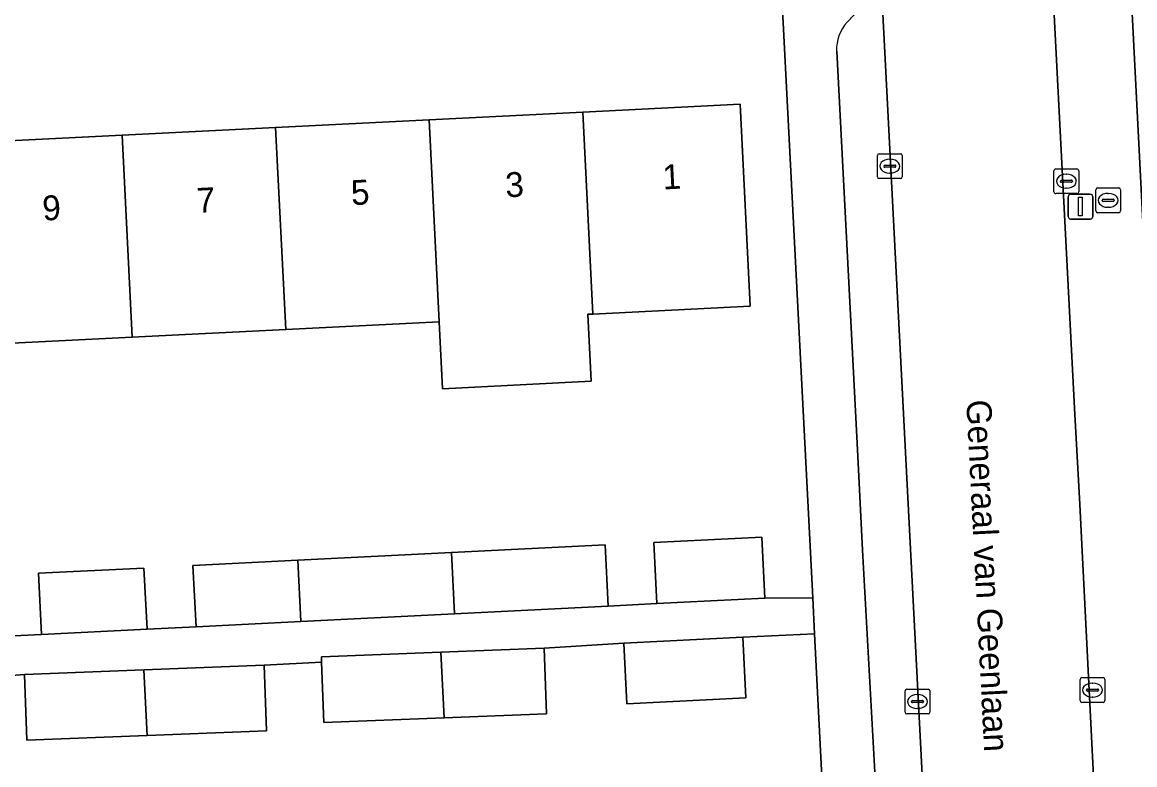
# Model space of a CAD drawing. Extents: x 161084 to 161928, y 385354 to 386522.
# Drawn here: x 161370.93 to 161415.72, y 385942.38 to 385972.29 of the extents above; entities that cross this region are included whole.
import ezdxf

# ---------------------------------------------------------------- set-up
doc = ezdxf.new("R2010")
doc.units = 0
for name, color, linetype in [('IMGEO_Brandkraan', 7, 'Continuous'), ('IMGEO_Erf', 7, 'Continuous'), ('IMGEO_Kolk', 7, 'Continuous'), ('IMGEO_Lichtmast', 7, 'Continuous'), ('IMGEO_Openbare_ruimte_label', 7, 'Continuous'), ('IMGEO_Pand', 7, 'Continuous'), ('IMGEO_Pand_nummerreeks', 7, 'Continuous'), ('IMGEO_Parkeervlak_open', 7, 'Continuous'), ('IMGEO_Rijbaan_lokaal_open', 7, 'Continuous'), ('IMGEO_Voetpad_open', 7, 'Continuous')]:
    doc.layers.add(name, color=color, linetype=linetype)

msp = doc.modelspace()

# ---------------------------------------------------------------- linework, layer by layer
at = {"layer": 'IMGEO_Brandkraan'}
for p, q in [((161414.149, 385964.684), (161414.149, 385965.536)), ((161414.224, 385965.61), (161415.076, 385965.61)), ((161414.637, 385965.39), (161414.662, 385965.39)), ((161415.15, 385965.536), (161415.15, 385964.684)), ((161414.408, 385965.104), (161414.408, 385965.116)), ((161414.846, 385965.067), (161414.448, 385965.067)), ((161414.451, 385965.153), (161414.849, 385965.153)), ((161414.66, 385964.83), (161414.635, 385964.83)), ((161414.892, 385965.116), (161414.892, 385965.104)), ((161415.076, 385964.61), (161414.224, 385964.61))]:
    msp.add_line(p, q, dxfattribs=at)
for points in [[(161414.149, 385964.684), (161414.149, 385965.536)], [(161414.224, 385965.61), (161415.076, 385965.61)], [(161415.15, 385965.536), (161415.15, 385964.684)], [(161415.076, 385964.61), (161414.224, 385964.61)]]:
    msp.add_lwpolyline(points, dxfattribs=at)
for centre, radius, start, end in [((161414.226, 385965.534), 0.0765, 91.552, 178.448), ((161414.226, 385965.534), 0.0765, 91.552, 178.448), ((161415.074, 385965.534), 0.0765, 1.552, 88.448), ((161415.074, 385965.534), 0.0765, 1.552, 88.448), ((161414.448, 385965.113), 0.0403, 85.8775, 175.7526), ((161414.445, 385965.103), 0.0366, 178.938, 274.7102), ((161414.849, 385965.11), 0.043, 264.8664, 352.4533), ((161414.853, 385965.115), 0.0386, 1.7309, 96.639), ((161414.226, 385964.686), 0.0765, 181.552, 268.448), ((161414.226, 385964.686), 0.0765, 181.552, 268.448), ((161415.074, 385964.686), 0.0765, 271.552, 358.448), ((161415.074, 385964.686), 0.0765, 271.552, 358.448)]:
    msp.add_arc(centre, radius, start, end, dxfattribs=at)
for centre, major_axis, ratio, start_param, end_param in [((161414.636, 385965.11), (-0.387, 0.002), 0.722429, 4.712389, 7.853982), ((161414.661, 385965.11), (-0.39, 0.002), 0.717154, 1.570796, 4.712389)]:
    msp.add_ellipse(centre, major_axis=major_axis, ratio=ratio, start_param=start_param, end_param=end_param, dxfattribs=at)
at = {"layer": 'IMGEO_Erf'}
for points in [[(161419.545, 385995.212), (161414.479, 385994.976), (161418.37, 385918.809)], [(161369.764, 385947.527), (161371.701, 385947.624), (161371.577, 385950.087), (161375.83, 385950.3), (161375.954, 385947.838), (161377.925, 385947.937), (161377.801, 385950.399), (161382.019, 385950.611), (161388.208, 385950.922), (161394.397, 385951.233), (161394.521, 385948.77), (161396.481, 385948.869), (161396.358, 385951.332), (161400.705, 385951.55), (161400.828, 385949.087), (161402.755, 385949.101), (161401.475, 385974.097)], [(161368.765, 385967.427), (161374.947, 385967.737), (161381.129, 385968.048), (161387.311, 385968.358), (161393.493, 385968.669), (161399.832, 385968.987), (161400.241, 385960.848), (161393.902, 385960.53), (161393.697, 385960.52), (161393.832, 385957.821), (161387.855, 385957.521), (161387.72, 385960.219), (161381.538, 385959.909), (161375.356, 385959.598), (161369.174, 385959.288)], [(161402.829, 385947.649), (161399.939, 385947.519), (161400.062, 385945.069), (161395.269, 385944.829), (161395.145, 385947.279), (161391.935, 385947.066), (161392.036, 385944.422), (161387.92, 385944.265), (161383.073, 385944.08), (161382.98, 385946.512), (161380.665, 385946.383), (161380.766, 385943.739), (161375.961, 385943.556), (161371.114, 385943.371), (161371.013, 385946.014), (161368.009, 385945.788)], [(161403.954, 385925.672), (161402.829, 385947.649)]]:
    msp.add_lwpolyline(points, dxfattribs=at)
at = {"layer": 'IMGEO_Kolk'}
for p, q in [((161405.358, 385966.061), (161405.358, 385966.913)), ((161405.433, 385966.987), (161406.285, 385966.987)), ((161405.846, 385966.767), (161405.871, 385966.767)), ((161406.359, 385966.913), (161406.359, 385966.061)), ((161405.617, 385966.481), (161405.617, 385966.493)), ((161406.055, 385966.444), (161405.657, 385966.444)), ((161405.66, 385966.53), (161406.058, 385966.53)), ((161405.869, 385966.207), (161405.844, 385966.207)), ((161406.101, 385966.493), (161406.101, 385966.481)), ((161412.464, 385965.454), (161412.464, 385966.306)), ((161412.539, 385966.38), (161413.391, 385966.38)), ((161412.952, 385966.16), (161412.977, 385966.16)), ((161413.465, 385966.306), (161413.465, 385965.454)), ((161406.285, 385965.987), (161405.433, 385965.987)), ((161412.723, 385965.874), (161412.723, 385965.886)), ((161413.161, 385965.837), (161412.763, 385965.837)), ((161412.766, 385965.923), (161413.164, 385965.923)), ((161413.207, 385965.886), (161413.207, 385965.874)), ((161413.391, 385965.38), (161412.539, 385965.38)), ((161412.975, 385965.6), (161412.95, 385965.6)), ((161413.518, 385944.958), (161413.518, 385945.81)), ((161413.593, 385945.884), (161414.445, 385945.884)), ((161414.006, 385945.664), (161414.031, 385945.664)), ((161414.519, 385945.81), (161414.519, 385944.958)), ((161406.47, 385944.495), (161406.47, 385945.347)), ((161406.545, 385945.421), (161407.397, 385945.421)), ((161406.958, 385945.201), (161406.983, 385945.201)), ((161407.471, 385945.347), (161407.471, 385944.495)), ((161413.777, 385945.378), (161413.777, 385945.39)), ((161414.215, 385945.341), (161413.817, 385945.341)), ((161413.82, 385945.427), (161414.218, 385945.427)), ((161414.261, 385945.39), (161414.261, 385945.378)), ((161406.729, 385944.915), (161406.729, 385944.927)), ((161407.167, 385944.878), (161406.769, 385944.878)), ((161406.772, 385944.964), (161407.17, 385944.964)), ((161407.213, 385944.927), (161407.213, 385944.915)), ((161414.445, 385944.884), (161413.593, 385944.884)), ((161414.029, 385945.104), (161414.004, 385945.104)), ((161407.397, 385944.421), (161406.545, 385944.421)), ((161406.981, 385944.641), (161406.956, 385944.641))]:
    msp.add_line(p, q, dxfattribs=at)
for points in [[(161405.358, 385966.061), (161405.358, 385966.913)], [(161405.433, 385966.987), (161406.285, 385966.987)], [(161406.359, 385966.913), (161406.359, 385966.061)], [(161412.464, 385965.454), (161412.464, 385966.306)], [(161412.539, 385966.38), (161413.391, 385966.38)], [(161413.465, 385966.306), (161413.465, 385965.454)], [(161406.285, 385965.987), (161405.433, 385965.987)], [(161413.391, 385965.38), (161412.539, 385965.38)], [(161413.518, 385944.958), (161413.518, 385945.81)], [(161413.593, 385945.884), (161414.445, 385945.884)], [(161414.519, 385945.81), (161414.519, 385944.958)], [(161406.47, 385944.495), (161406.47, 385945.347)], [(161406.545, 385945.421), (161407.397, 385945.421)], [(161407.471, 385945.347), (161407.471, 385944.495)], [(161414.445, 385944.884), (161413.593, 385944.884)], [(161407.397, 385944.421), (161406.545, 385944.421)]]:
    msp.add_lwpolyline(points, dxfattribs=at)
for centre, radius, start, end in [((161405.435, 385966.911), 0.0765, 91.552, 178.448), ((161405.435, 385966.911), 0.0765, 91.552, 178.448), ((161406.283, 385966.911), 0.0765, 1.552, 88.448), ((161406.283, 385966.911), 0.0765, 1.552, 88.448), ((161405.657, 385966.49), 0.0403, 85.8775, 175.7526), ((161405.654, 385966.48), 0.0366, 178.938, 274.7102), ((161406.058, 385966.487), 0.043, 264.8664, 352.4533), ((161406.062, 385966.492), 0.0386, 1.7309, 96.639), ((161412.541, 385966.304), 0.0765, 91.552, 178.448), ((161412.541, 385966.304), 0.0765, 91.552, 178.448), ((161413.389, 385966.304), 0.0765, 1.552, 88.448), ((161413.389, 385966.304), 0.0765, 1.552, 88.448), ((161405.435, 385966.063), 0.0765, 181.552, 268.448), ((161405.435, 385966.063), 0.0765, 181.552, 268.448), ((161406.283, 385966.063), 0.0765, 271.552, 358.448), ((161406.283, 385966.063), 0.0765, 271.552, 358.448), ((161412.763, 385965.883), 0.0403, 85.8775, 175.7526), ((161412.76, 385965.873), 0.0366, 178.938, 274.7102), ((161413.164, 385965.88), 0.043, 264.8664, 352.4533), ((161413.168, 385965.885), 0.0386, 1.7309, 96.639), ((161412.541, 385965.456), 0.0765, 181.552, 268.448), ((161412.541, 385965.456), 0.0765, 181.552, 268.448), ((161413.389, 385965.456), 0.0765, 271.552, 358.448), ((161413.389, 385965.456), 0.0765, 271.552, 358.448), ((161413.595, 385945.808), 0.0765, 91.552, 178.448), ((161413.595, 385945.808), 0.0765, 91.552, 178.448), ((161414.443, 385945.808), 0.0765, 1.552, 88.448), ((161414.443, 385945.808), 0.0765, 1.552, 88.448), ((161406.547, 385945.345), 0.0765, 91.552, 178.448), ((161406.547, 385945.345), 0.0765, 91.552, 178.448), ((161407.395, 385945.345), 0.0765, 1.552, 88.448), ((161407.395, 385945.345), 0.0765, 1.552, 88.448), ((161413.817, 385945.387), 0.0403, 85.8775, 175.7526), ((161413.814, 385945.377), 0.0366, 178.938, 274.7102), ((161414.218, 385945.384), 0.043, 264.8664, 352.4533), ((161414.222, 385945.389), 0.0386, 1.7309, 96.639), ((161406.769, 385944.924), 0.0403, 85.8775, 175.7526), ((161406.766, 385944.914), 0.0366, 178.938, 274.7102), ((161407.17, 385944.921), 0.043, 264.8664, 352.4533), ((161407.174, 385944.926), 0.0386, 1.7309, 96.639), ((161413.595, 385944.96), 0.0765, 181.552, 268.448), ((161413.595, 385944.96), 0.0765, 181.552, 268.448), ((161414.443, 385944.96), 0.0765, 271.552, 358.448), ((161414.443, 385944.96), 0.0765, 271.552, 358.448), ((161406.547, 385944.497), 0.0765, 181.552, 268.448), ((161406.547, 385944.497), 0.0765, 181.552, 268.448), ((161407.395, 385944.497), 0.0765, 271.552, 358.448), ((161407.395, 385944.497), 0.0765, 271.552, 358.448)]:
    msp.add_arc(centre, radius, start, end, dxfattribs=at)
for centre, major_axis, ratio, start_param, end_param in [((161405.845, 385966.487), (-0.387, 0.002), 0.722429, 4.712389, 7.853982), ((161405.87, 385966.487), (-0.39, 0.002), 0.717154, 1.570796, 4.712389), ((161412.951, 385965.88), (-0.387, 0.002), 0.722429, 4.712389, 7.853982), ((161412.976, 385965.88), (-0.39, 0.002), 0.717154, 1.570796, 4.712389), ((161414.005, 385945.384), (-0.387, 0.002), 0.722429, 4.712389, 7.853982), ((161414.03, 385945.384), (-0.39, 0.002), 0.717154, 1.570796, 4.712389), ((161406.957, 385944.921), (-0.387, 0.002), 0.722429, 4.712389, 7.853982), ((161406.982, 385944.921), (-0.39, 0.002), 0.717154, 1.570796, 4.712389)]:
    msp.add_ellipse(centre, major_axis=major_axis, ratio=ratio, start_param=start_param, end_param=end_param, dxfattribs=at)
at = {"layer": 'IMGEO_Lichtmast'}
for p, q in [((161413.137, 385965.358), (161413.927, 385965.358)), ((161413.927, 385965.358), (161413.137, 385965.358)), ((161413.037, 385964.458), (161413.037, 385965.258)), ((161413.037, 385965.258), (161413.037, 385964.458)), ((161414.027, 385965.258), (161414.027, 385964.458)), ((161414.027, 385964.458), (161414.027, 385965.258)), ((161413.927, 385964.358), (161413.137, 385964.358)), ((161413.137, 385964.358), (161413.927, 385964.358))]:
    msp.add_line(p, q, dxfattribs=at)
msp.add_lwpolyline([(161413.457, 385965.233), (161413.607, 385965.233), (161413.607, 385964.483), (161413.457, 385964.483), (161413.457, 385965.233)], dxfattribs=at)
for centre, start, end in [((161413.137, 385965.258), 90, 180), ((161413.137, 385965.258), 90, 180), ((161413.927, 385965.258), 0, 90), ((161413.927, 385965.258), 360, 90), ((161413.137, 385964.458), 180, 270), ((161413.137, 385964.458), 180, 270), ((161413.927, 385964.458), 270, 0), ((161413.927, 385964.458), 270, 0)]:
    msp.add_arc(centre, 0.1, start, end, dxfattribs=at)
at = {"layer": 'IMGEO_Pand'}
for points in [[(161393.902, 385960.53), (161400.241, 385960.848), (161399.832, 385968.987), (161393.493, 385968.669)], [(161393.493, 385968.669), (161387.311, 385968.358), (161387.72, 385960.219), (161387.855, 385957.521), (161393.832, 385957.821), (161393.697, 385960.52), (161393.902, 385960.53)], [(161381.129, 385968.048), (161374.947, 385967.737), (161375.356, 385959.598), (161381.538, 385959.909)], [(161381.538, 385959.909), (161387.72, 385960.219), (161387.311, 385968.358), (161381.129, 385968.048)], [(161374.947, 385967.737), (161368.765, 385967.427), (161369.174, 385959.288), (161375.356, 385959.598)], [(161400.705, 385951.55), (161396.358, 385951.332), (161396.481, 385948.869), (161400.828, 385949.087)], [(161388.331, 385948.459), (161394.521, 385948.77), (161394.397, 385951.233), (161388.208, 385950.922)], [(161382.019, 385950.611), (161377.801, 385950.399), (161377.925, 385947.937), (161382.143, 385948.149)], [(161382.143, 385948.149), (161388.331, 385948.459), (161388.208, 385950.922), (161382.019, 385950.611)], [(161375.83, 385950.3), (161371.577, 385950.087), (161371.701, 385947.624), (161375.954, 385947.838)], [(161400.062, 385945.069), (161399.939, 385947.519), (161395.145, 385947.279), (161395.269, 385944.829)], [(161387.787, 385946.908), (161382.972, 385946.724), (161382.98, 385946.512), (161383.073, 385944.08), (161387.92, 385944.265)], [(161392.036, 385944.422), (161391.935, 385947.066), (161387.787, 385946.908), (161387.92, 385944.265)], [(161371.013, 385946.014), (161371.114, 385943.371), (161375.961, 385943.556), (161375.828, 385946.198)], [(161380.665, 385946.383), (161375.828, 385946.198), (161375.961, 385943.556), (161380.766, 385943.739)]]:
    msp.add_lwpolyline(points, close=True, dxfattribs=at)
at = {"layer": 'IMGEO_Parkeervlak_open'}
for points in [[(161407.759, 385930.285), (161405.49, 385974.198)], [(161405.174, 385973.393), (161404.143, 385972.285)], [(161403.718, 385971.115), (161404.566, 385954.806), (161404.763, 385951.02), (161405.741, 385933.382)]]:
    msp.add_lwpolyline(points, dxfattribs=at)
msp.add_arc((161405.315, 385971.197), 1.6, 137.137, 182.9361, dxfattribs=at)
at = {"layer": 'IMGEO_Rijbaan_lokaal_open'}
for points in [[(161403.87, 386005.802), (161403.956, 386004.062), (161404.156, 386000), (161405.253, 385977.812), (161405.49, 385974.198), (161407.759, 385930.285), (161407.981, 385925.991)], [(161414.906, 385925.074), (161413.505, 385952.859), (161413.296, 385956.735), (161411.335, 385994.667)]]:
    msp.add_lwpolyline(points, dxfattribs=at)
at = {"layer": 'IMGEO_Voetpad_open'}
for points in [[(161410.629, 386009.305), (161411.335, 385994.667), (161413.296, 385956.735), (161413.505, 385952.859), (161414.906, 385925.074)], [(161399.882, 386004.778), (161400.142, 386000), (161401.091, 385982.539), (161401.152, 385981.465), (161401.297, 385977.146), (161401.475, 385974.097), (161402.755, 385949.101), (161402.829, 385947.649), (161403.954, 385925.672)], [(161418.37, 385918.809), (161414.479, 385994.976)], [(161404.143, 385972.285), (161405.174, 385973.393)], [(161405.741, 385933.382), (161404.763, 385951.02), (161404.566, 385954.806), (161403.718, 385971.115)], [(161368.009, 385945.788), (161371.013, 385946.014), (161375.828, 385946.198), (161380.665, 385946.383), (161382.98, 385946.512), (161382.972, 385946.724), (161387.787, 385946.908), (161391.935, 385947.066), (161395.145, 385947.279), (161399.939, 385947.519), (161402.829, 385947.649), (161402.755, 385949.101), (161400.828, 385949.087), (161396.481, 385948.869), (161394.521, 385948.77), (161388.331, 385948.459), (161382.143, 385948.149), (161377.925, 385947.937), (161375.954, 385947.838), (161371.701, 385947.624), (161369.764, 385947.527)]]:
    msp.add_lwpolyline(points, dxfattribs=at)
msp.add_arc((161405.315, 385971.197), 1.6, 137.137, 182.9361, dxfattribs=at)

# ---------------------------------------------------------------- texts
at = {"layer": 'IMGEO_Openbare_ruimte_label'}
msp.add_text('Generaal van Geenlaan', height=1, rotation=272.9225, dxfattribs=at).set_placement((161408.936, 385957.058))
at = {"layer": 'IMGEO_Pand_nummerreeks'}
for s, rotation, p in [('3', 2.8762, (161390.402, 385965.229)), ('1', 2.8748, (161396.729, 385965.547)), ('5', 2.8748, (161384.189, 385964.917)), ('9', 2.8748, (161371.762, 385964.293)), ('7', 2.8748, (161377.976, 385964.605))]:
    msp.add_text(s, height=1, rotation=rotation, dxfattribs=at).set_placement(p)

doc.saveas('drawing.dxf')
